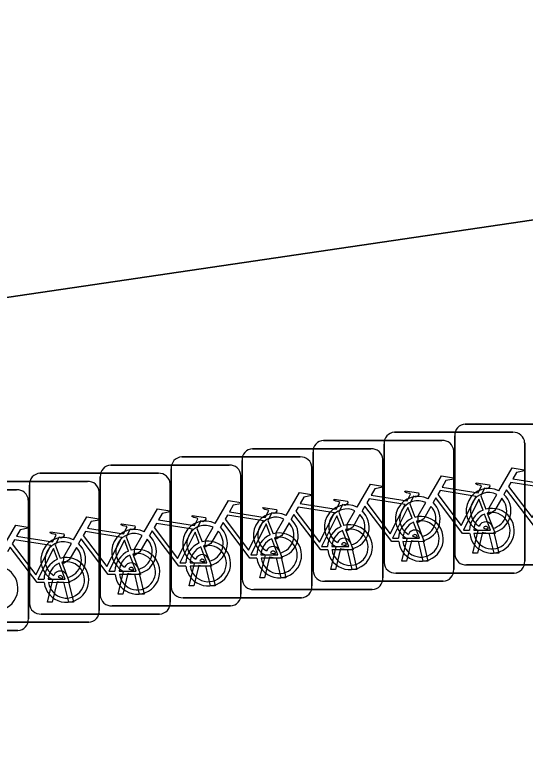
# Model space of a CAD drawing. Extents: x 162184 to 163154, y 385507 to 386516.
# Drawn here: x 162774.83 to 162778.45, y 386430.24 to 386435.48 of the extents above; entities that cross this region are included whole.
import ezdxf

# ---------------------------------------------------------------- set-up
doc = ezdxf.new("R2010")
doc.units = 0
for name, color, linetype in [('IMGEO_Erf', 7, 'Continuous'), ('IMGEO_Fietsenrek', 7, 'Continuous'), ('IMGEO_Voetpad_open', 7, 'Continuous')]:
    doc.layers.add(name, color=color, linetype=linetype)

msp = doc.modelspace()

# ---------------------------------------------------------------- linework, layer by layer
at = {"layer": 'IMGEO_Erf'}
msp.add_lwpolyline([(163002.712, 386467.501), (163001.756, 386467.842), (162999.262, 386468.477), (162997.489, 386468.786), (162995.824, 386469.032), (162993.927, 386469.309), (162992.151, 386469.571), (162989.841, 386469.185), (162937.766, 386460.481), (162934.477, 386459.931), (162894.907, 386453.027), (162819.461, 386440.236), (162799.345, 386437.091), (162771.737, 386433.026), (162747.295, 386430.111), (162736.141, 386429.087), (162728.219, 386428.267), (162728.615, 386423.374), (162731.201, 386390.943), (162756.092, 386378.524)], dxfattribs=at)
at = {"layer": 'IMGEO_Fietsenrek'}
for p, q in [((162778.0249, 386432.5735), (162778.8658, 386432.5735)), ((162778.8658, 386432.5735), (162778.0249, 386432.5735)), ((162777.5219, 386432.5155), (162778.3628, 386432.5155)), ((162778.3628, 386432.5155), (162777.5219, 386432.5155)), ((162777.9505, 386431.6489), (162777.9505, 386432.4898)), ((162777.9505, 386432.4898), (162777.9505, 386431.6489)), ((162777.0179, 386432.4575), (162777.8588, 386432.4575)), ((162777.8588, 386432.4575), (162777.0179, 386432.4575)), ((162777.4475, 386431.5909), (162777.4475, 386432.4318)), ((162777.4475, 386432.4318), (162777.4475, 386431.5909)), ((162778.4465, 386432.4411), (162778.4465, 386431.6002)), ((162778.4465, 386431.6002), (162778.4465, 386432.4411)), ((162776.5139, 386432.3985), (162777.3548, 386432.3985)), ((162777.3548, 386432.3985), (162776.5139, 386432.3985)), ((162776.9435, 386431.5329), (162776.9435, 386432.3738)), ((162776.9435, 386432.3738), (162776.9435, 386431.5329)), ((162777.9425, 386432.3831), (162777.9425, 386431.5422)), ((162777.9425, 386431.5422), (162777.9425, 386432.3831)), ((162776.0109, 386432.3405), (162776.8518, 386432.3405)), ((162776.8518, 386432.3405), (162776.0109, 386432.3405)), ((162777.4385, 386432.3241), (162777.4385, 386431.4832)), ((162777.4385, 386431.4832), (162777.4385, 386432.3241)), ((162775.5069, 386432.2825), (162776.3478, 386432.2825)), ((162776.3478, 386432.2825), (162775.5069, 386432.2825)), ((162776.4395, 386431.4739), (162776.4395, 386432.3148)), ((162776.4395, 386432.3148), (162776.4395, 386431.4739)), ((162775.0039, 386432.2245), (162775.8448, 386432.2245)), ((162775.8448, 386432.2245), (162775.0039, 386432.2245)), ((162775.9365, 386431.4159), (162775.9365, 386432.2568)), ((162775.9365, 386432.2568), (162775.9365, 386431.4159)), ((162776.9355, 386432.2661), (162776.9355, 386431.4252)), ((162776.9355, 386431.4252), (162776.9355, 386432.2661)), ((162774.4999, 386432.1665), (162775.3408, 386432.1665)), ((162775.3408, 386432.1665), (162774.4999, 386432.1665)), ((162775.4325, 386431.3579), (162775.4325, 386432.1988)), ((162775.4325, 386432.1988), (162775.4325, 386431.3579)), ((162776.4315, 386432.2081), (162776.4315, 386431.3672)), ((162776.4315, 386431.3672), (162776.4315, 386432.2081)), ((162774.9295, 386431.2999), (162774.9295, 386432.1408)), ((162774.9295, 386432.1408), (162774.9295, 386431.2999)), ((162775.9285, 386432.1501), (162775.9285, 386431.3092)), ((162775.9285, 386431.3092), (162775.9285, 386432.1501)), ((162773.9969, 386432.1075), (162774.8378, 386432.1075)), ((162774.8378, 386432.1075), (162773.9969, 386432.1075)), ((162775.4245, 386432.0921), (162775.4245, 386431.2512)), ((162775.4245, 386431.2512), (162775.4245, 386432.0921)), ((162778.1342, 386432.0652), (162778.1705, 386431.97)), ((162774.9215, 386432.0331), (162774.9215, 386431.1922)), ((162774.9215, 386431.1922), (162774.9215, 386432.0331)), ((162777.6302, 386432.0072), (162777.6665, 386431.912)), ((162777.1262, 386431.9482), (162777.1625, 386431.853)), ((162776.6232, 386431.8902), (162776.6595, 386431.795)), ((162776.1192, 386431.8322), (162776.1555, 386431.737)), ((162778.0775, 386431.6583), (162778.1158, 386431.8183)), ((162778.1462, 386431.8061), (162778.1109, 386431.6583)), ((162778.1879, 386431.8299), (162778.1869, 386431.8342)), ((162778.229, 386431.6583), (162778.1951, 386431.8)), ((162778.2186, 386431.8414), (162778.2204, 386431.8335)), ((162778.2274, 386431.8043), (162778.2624, 386431.6583)), ((162775.6162, 386431.7742), (162775.6525, 386431.679)), ((162777.5745, 386431.6003), (162777.6128, 386431.7603)), ((162777.6432, 386431.7481), (162777.6079, 386431.6003)), ((162777.6849, 386431.7719), (162777.6839, 386431.7762)), ((162777.7156, 386431.7834), (162777.7174, 386431.7755)), ((162777.7244, 386431.7463), (162777.7594, 386431.6003)), ((162775.1122, 386431.7162), (162775.1485, 386431.621)), ((162777.0705, 386431.5423), (162777.1088, 386431.7023)), ((162777.1392, 386431.6901), (162777.1039, 386431.5423)), ((162777.1809, 386431.7139), (162777.1799, 386431.7182)), ((162777.2116, 386431.7254), (162777.2134, 386431.7175)), ((162777.726, 386431.6003), (162777.6921, 386431.742)), ((162776.5665, 386431.4833), (162776.6048, 386431.6433)), ((162776.6769, 386431.6549), (162776.6759, 386431.6592)), ((162776.7076, 386431.6664), (162776.7094, 386431.6585)), ((162777.222, 386431.5423), (162777.1881, 386431.684)), ((162777.2204, 386431.6883), (162777.2554, 386431.5423)), ((162778.1109, 386431.6583), (162778.0775, 386431.6583)), ((162778.2624, 386431.6583), (162778.229, 386431.6583)), ((162776.0635, 386431.4253), (162776.1018, 386431.5853)), ((162776.1739, 386431.5969), (162776.1729, 386431.6012)), ((162776.2046, 386431.6084), (162776.2064, 386431.6005)), ((162776.6352, 386431.6311), (162776.5999, 386431.4833)), ((162776.718, 386431.4833), (162776.6841, 386431.625)), ((162776.7164, 386431.6293), (162776.7514, 386431.4833)), ((162777.6079, 386431.6003), (162777.5745, 386431.6003)), ((162777.7594, 386431.6003), (162777.726, 386431.6003)), ((162775.6699, 386431.5389), (162775.6689, 386431.5432)), ((162775.7006, 386431.5504), (162775.7024, 386431.5425)), ((162776.1322, 386431.5731), (162776.0969, 386431.4253)), ((162776.215, 386431.4253), (162776.1811, 386431.567)), ((162776.2134, 386431.5713), (162776.2484, 386431.4253)), ((162777.1039, 386431.5423), (162777.0705, 386431.5423)), ((162777.2554, 386431.5423), (162777.222, 386431.5423)), ((162778.8751, 386431.5745), (162778.0342, 386431.5745)), ((162778.0342, 386431.5745), (162778.8751, 386431.5745)), ((162775.1669, 386431.4809), (162775.1659, 386431.4852)), ((162775.1976, 386431.4924), (162775.1994, 386431.4845)), ((162775.5595, 386431.3673), (162775.5978, 386431.5273)), ((162775.6282, 386431.5151), (162775.5929, 386431.3673)), ((162775.711, 386431.3673), (162775.6771, 386431.509)), ((162775.7094, 386431.5133), (162775.7444, 386431.3673)), ((162776.5999, 386431.4833), (162776.5665, 386431.4833)), ((162776.7514, 386431.4833), (162776.718, 386431.4833)), ((162778.3721, 386431.5165), (162777.5312, 386431.5165)), ((162777.5312, 386431.5165), (162778.3721, 386431.5165)), ((162775.0565, 386431.3093), (162775.0948, 386431.4693)), ((162775.1252, 386431.4571), (162775.0899, 386431.3093)), ((162775.208, 386431.3093), (162775.1741, 386431.451)), ((162775.2064, 386431.4553), (162775.2414, 386431.3093)), ((162777.8681, 386431.4585), (162777.0272, 386431.4585)), ((162777.0272, 386431.4585), (162777.8681, 386431.4585)), ((162776.0969, 386431.4253), (162776.0635, 386431.4253)), ((162776.2484, 386431.4253), (162776.215, 386431.4253)), ((162777.3641, 386431.3995), (162776.5232, 386431.3995)), ((162776.5232, 386431.3995), (162777.3641, 386431.3995)), ((162775.5929, 386431.3673), (162775.5595, 386431.3673)), ((162775.7444, 386431.3673), (162775.711, 386431.3673)), ((162776.8611, 386431.3415), (162776.0202, 386431.3415)), ((162776.0202, 386431.3415), (162776.8611, 386431.3415)), ((162775.0899, 386431.3093), (162775.0565, 386431.3093)), ((162775.2414, 386431.3093), (162775.208, 386431.3093)), ((162776.3571, 386431.2835), (162775.5162, 386431.2835)), ((162775.5162, 386431.2835), (162776.3571, 386431.2835)), ((162775.8541, 386431.2255), (162775.0132, 386431.2255)), ((162775.0132, 386431.2255), (162775.8541, 386431.2255)), ((162775.3501, 386431.1675), (162774.5092, 386431.1675)), ((162774.5092, 386431.1675), (162775.3501, 386431.1675)), ((162774.8471, 386431.1085), (162774.0062, 386431.1085)), ((162774.0062, 386431.1085), (162774.8471, 386431.1085))]:
    msp.add_line(p, q, dxfattribs=at)
for points in [[(162778.2631, 386432.1002), (162778.3578, 386432.2637), (162778.444, 386432.2499), (162778.4457, 386432.2412), (162778.3896, 386432.2303), (162778.3634, 386432.185), (162778.6186, 386432.1442)], [(162777.7601, 386432.0422), (162777.8548, 386432.2057), (162777.941, 386432.1919), (162777.9427, 386432.1832), (162777.8866, 386432.1723), (162777.8604, 386432.127), (162778.1156, 386432.0862)], [(162777.2561, 386431.9842), (162777.3508, 386432.1477), (162777.437, 386432.1339), (162777.4387, 386432.1252), (162777.3826, 386432.1143), (162777.3564, 386432.069), (162777.6116, 386432.0282)], [(162778.1156, 386432.0862), (162778.1406, 386432.135), (162778.1355, 386432.139), (162778.1123, 386432.1427), (162778.0996, 386432.1502), (162778.0986, 386432.1533), (162778.1008, 386432.1579), (162778.1956, 386432.1428), (162778.1979, 386432.1325), (162778.1885, 386432.1201), (162778.1761, 386432.1137), (162778.1616, 386432.1199), (162778.1342, 386432.0652)], [(162778.6057, 386432.119), (162778.3489, 386432.16), (162778.3322, 386432.1312), (162778.4992, 386431.9109), (162778.6057, 386432.119)], [(162776.7521, 386431.9252), (162776.8468, 386432.0887), (162776.933, 386432.0749), (162776.9347, 386432.0662), (162776.8786, 386432.0553), (162776.8524, 386432.01), (162777.1076, 386431.9692)], [(162777.6116, 386432.0282), (162777.6366, 386432.077), (162777.6315, 386432.081), (162777.6083, 386432.0847), (162777.5956, 386432.0922), (162777.5946, 386432.0953), (162777.5968, 386432.0999), (162777.6916, 386432.0848), (162777.6939, 386432.0745), (162777.6845, 386432.0621), (162777.6721, 386432.0557), (162777.6576, 386432.0619), (162777.6302, 386432.0072)], [(162778.1027, 386432.061), (162777.8459, 386432.102), (162777.8292, 386432.0732), (162777.9962, 386431.8529), (162778.1027, 386432.061)], [(162778.2838, 386432.0477), (162778.2322, 386431.9585), (162778.1923, 386431.9325), (162778.1935, 386431.98), (162778.248, 386432.0742)], [(162778.5588, 386431.8555), (162778.5091, 386431.8556), (162778.3184, 386432.1073), (162778.2994, 386432.0745)], [(162776.2491, 386431.8672), (162776.3438, 386432.0307), (162776.43, 386432.0169), (162776.4317, 386432.0082), (162776.3756, 386431.9973), (162776.3494, 386431.952), (162776.6046, 386431.9112)], [(162777.1076, 386431.9692), (162777.1326, 386432.018), (162777.1275, 386432.022), (162777.1043, 386432.0257), (162777.0916, 386432.0332), (162777.0906, 386432.0363), (162777.0928, 386432.0409), (162777.1876, 386432.0258), (162777.1899, 386432.0155), (162777.1805, 386432.0031), (162777.1681, 386431.9967), (162777.1536, 386432.0029), (162777.1262, 386431.9482)], [(162777.5987, 386432.003), (162777.3419, 386432.044), (162777.3252, 386432.0152), (162777.4922, 386431.7949), (162777.5987, 386432.003)], [(162777.7808, 386431.9897), (162777.7292, 386431.9005), (162777.6893, 386431.8745), (162777.6905, 386431.922), (162777.745, 386432.0162)], [(162778.0558, 386431.7975), (162778.0061, 386431.7976), (162777.8154, 386432.0493), (162777.7964, 386432.0165)], [(162778.1507, 386431.963), (162778.1214, 386432.0398), (162778.012, 386431.8217), (162778.0547, 386431.8216)], [(162775.7451, 386431.8092), (162775.8398, 386431.9727), (162775.926, 386431.9589), (162775.9277, 386431.9502), (162775.8716, 386431.9393), (162775.8454, 386431.894), (162776.1006, 386431.8532)], [(162776.6046, 386431.9112), (162776.6296, 386431.96), (162776.6245, 386431.964), (162776.6013, 386431.9677), (162776.5886, 386431.9752), (162776.5876, 386431.9783), (162776.5898, 386431.9829), (162776.6846, 386431.9678), (162776.6869, 386431.9575), (162776.6775, 386431.9451), (162776.6651, 386431.9387), (162776.6506, 386431.9449), (162776.6232, 386431.8902)], [(162777.0947, 386431.944), (162776.8379, 386431.985), (162776.8212, 386431.9562), (162776.9882, 386431.7359), (162777.0947, 386431.944)], [(162777.2768, 386431.9317), (162777.2252, 386431.8425), (162777.1853, 386431.8165), (162777.1865, 386431.864), (162777.241, 386431.9582)], [(162777.5518, 386431.7395), (162777.5021, 386431.7396), (162777.3114, 386431.9913), (162777.2924, 386431.9585)], [(162777.6467, 386431.905), (162777.6174, 386431.9818), (162777.508, 386431.7637), (162777.5507, 386431.7636)], [(162775.2421, 386431.7512), (162775.3368, 386431.9147), (162775.423, 386431.9009), (162775.4247, 386431.8922), (162775.3686, 386431.8813), (162775.3424, 386431.836), (162775.5976, 386431.7952)], [(162776.1006, 386431.8532), (162776.1256, 386431.902), (162776.1205, 386431.906), (162776.0973, 386431.9097), (162776.0846, 386431.9172), (162776.0836, 386431.9203), (162776.0858, 386431.9249), (162776.1806, 386431.9098), (162776.1829, 386431.8995), (162776.1735, 386431.8871), (162776.1611, 386431.8807), (162776.1466, 386431.8869), (162776.1192, 386431.8322)], [(162776.5917, 386431.886), (162776.3349, 386431.927), (162776.3182, 386431.8982), (162776.4852, 386431.6779), (162776.5917, 386431.886)], [(162777.0478, 386431.6805), (162776.9981, 386431.6806), (162776.8074, 386431.9323), (162776.7884, 386431.8995)], [(162777.1427, 386431.846), (162777.1134, 386431.9228), (162777.004, 386431.7047), (162777.0467, 386431.7046)], [(162778.0847, 386431.8215), (162778.2046, 386431.8213), (162778.1614, 386431.9349)], [(162778.1812, 386431.9418), (162778.2362, 386431.7972), (162778.0861, 386431.7975)], [(162774.7381, 386431.6932), (162774.8328, 386431.8567), (162774.919, 386431.8429), (162774.9207, 386431.8342), (162774.8646, 386431.8233), (162774.8384, 386431.778), (162775.0936, 386431.7372)], [(162775.5976, 386431.7952), (162775.6226, 386431.844), (162775.6175, 386431.848), (162775.5943, 386431.8517), (162775.5816, 386431.8592), (162775.5806, 386431.8623), (162775.5828, 386431.8669), (162775.6776, 386431.8518), (162775.6799, 386431.8415), (162775.6705, 386431.8291), (162775.6581, 386431.8227), (162775.6436, 386431.8289), (162775.6162, 386431.7742)], [(162776.0877, 386431.828), (162775.8309, 386431.869), (162775.8142, 386431.8402), (162775.9812, 386431.6199), (162776.0877, 386431.828)], [(162776.5448, 386431.6225), (162776.4951, 386431.6226), (162776.3044, 386431.8743), (162776.2854, 386431.8415)], [(162776.6397, 386431.788), (162776.6104, 386431.8648), (162776.501, 386431.6467), (162776.5437, 386431.6466)], [(162776.7728, 386431.8727), (162776.7212, 386431.7835), (162776.6813, 386431.7575), (162776.6825, 386431.805), (162776.737, 386431.8992)], [(162777.5807, 386431.7635), (162777.7006, 386431.7633), (162777.6574, 386431.8769)], [(162777.6772, 386431.8838), (162777.7322, 386431.7392), (162777.5821, 386431.7395)], [(162775.0936, 386431.7372), (162775.1186, 386431.786), (162775.1135, 386431.79), (162775.0903, 386431.7937), (162775.0776, 386431.8012), (162775.0766, 386431.8043), (162775.0788, 386431.8089), (162775.1736, 386431.7938), (162775.1759, 386431.7835), (162775.1665, 386431.7711), (162775.1541, 386431.7647), (162775.1396, 386431.7709), (162775.1122, 386431.7162)], [(162775.5847, 386431.77), (162775.3279, 386431.811), (162775.3112, 386431.7822), (162775.4782, 386431.5619), (162775.5847, 386431.77)], [(162776.0408, 386431.5645), (162775.9911, 386431.5646), (162775.8004, 386431.8163), (162775.7814, 386431.7835)], [(162776.1357, 386431.73), (162776.1064, 386431.8068), (162775.997, 386431.5887), (162776.0397, 386431.5886)], [(162776.2698, 386431.8147), (162776.2182, 386431.7255), (162776.1783, 386431.6995), (162776.1795, 386431.747), (162776.234, 386431.8412)], [(162777.0767, 386431.7045), (162777.1966, 386431.7043), (162777.1534, 386431.8179)], [(162777.1732, 386431.8248), (162777.2282, 386431.6802), (162777.0781, 386431.6805)], [(162775.0807, 386431.712), (162774.8239, 386431.753), (162774.8072, 386431.7242), (162774.9742, 386431.5039), (162775.0807, 386431.712)], [(162775.5378, 386431.5065), (162775.4881, 386431.5066), (162775.2974, 386431.7583), (162775.2784, 386431.7255)], [(162775.6327, 386431.672), (162775.6034, 386431.7488), (162775.494, 386431.5307), (162775.5367, 386431.5306)], [(162775.7658, 386431.7567), (162775.7142, 386431.6675), (162775.6743, 386431.6415), (162775.6755, 386431.689), (162775.73, 386431.7832)], [(162776.5737, 386431.6465), (162776.6936, 386431.6463), (162776.6504, 386431.7599)], [(162776.6702, 386431.7668), (162776.7252, 386431.6222), (162776.5751, 386431.6225)], [(162775.0338, 386431.4485), (162774.9841, 386431.4486), (162774.7934, 386431.7003), (162774.7744, 386431.6675)], [(162775.1287, 386431.614), (162775.0994, 386431.6908), (162774.99, 386431.4727), (162775.0327, 386431.4726)], [(162775.2628, 386431.6987), (162775.2112, 386431.6095), (162775.1713, 386431.5835), (162775.1725, 386431.631), (162775.227, 386431.7252)], [(162776.0697, 386431.5885), (162776.1896, 386431.5883), (162776.1464, 386431.7019)], [(162776.1662, 386431.7088), (162776.2212, 386431.5642), (162776.0711, 386431.5645)], [(162775.5667, 386431.5305), (162775.6866, 386431.5303), (162775.6434, 386431.6439)], [(162775.6632, 386431.6508), (162775.7182, 386431.5062), (162775.5681, 386431.5065)], [(162775.0627, 386431.4725), (162775.1826, 386431.4723), (162775.1394, 386431.5859)], [(162775.1592, 386431.5928), (162775.2142, 386431.4482), (162775.0641, 386431.4485)]]:
    msp.add_lwpolyline(points, dxfattribs=at)
for centre, radius, start, end in [((162778.0282, 386432.4956), 0.0779, 92.4484, 184.2845), ((162778.0282, 386432.4956), 0.0779, 92.4484, 184.2845), ((162777.5252, 386432.4376), 0.0779, 92.4484, 184.2845), ((162777.5252, 386432.4376), 0.0779, 92.4484, 184.2845), ((162778.3686, 386432.4378), 0.0779, 2.4484, 94.2845), ((162778.3686, 386432.4378), 0.0779, 2.4484, 94.2845), ((162777.0212, 386432.3796), 0.0779, 92.4484, 184.2845), ((162777.0212, 386432.3796), 0.0779, 92.4484, 184.2845), ((162777.8646, 386432.3798), 0.0779, 2.4484, 94.2845), ((162777.8646, 386432.3798), 0.0779, 2.4484, 94.2845), ((162776.5172, 386432.3206), 0.0779, 92.4484, 184.2845), ((162776.5172, 386432.3206), 0.0779, 92.4484, 184.2845), ((162777.3606, 386432.3208), 0.0779, 2.4484, 94.2845), ((162777.3606, 386432.3208), 0.0779, 2.4484, 94.2845), ((162776.0142, 386432.2626), 0.0779, 92.4484, 184.2845), ((162776.0142, 386432.2626), 0.0779, 92.4484, 184.2845), ((162776.8576, 386432.2628), 0.0779, 2.4484, 94.2845), ((162776.8576, 386432.2628), 0.0779, 2.4484, 94.2845), ((162775.5102, 386432.2046), 0.0779, 92.4484, 184.2845), ((162775.5102, 386432.2046), 0.0779, 92.4484, 184.2845), ((162776.3536, 386432.2048), 0.0779, 2.4484, 94.2845), ((162776.3536, 386432.2048), 0.0779, 2.4484, 94.2845), ((162775.0072, 386432.1466), 0.0779, 92.4484, 184.2845), ((162775.0072, 386432.1466), 0.0779, 92.4484, 184.2845), ((162775.8506, 386432.1468), 0.0779, 2.4484, 94.2845), ((162775.8506, 386432.1468), 0.0779, 2.4484, 94.2845), ((162775.3466, 386432.0888), 0.0779, 2.4484, 94.2845), ((162775.3466, 386432.0888), 0.0779, 2.4484, 94.2845), ((162778.1901, 386431.9589), 0.159, 62.6766, 242.1369), ((162774.8436, 386432.0298), 0.0779, 2.4484, 94.2845), ((162774.8436, 386432.0298), 0.0779, 2.4484, 94.2845), ((162777.6871, 386431.9009), 0.159, 62.6766, 242.1369), ((162778.1901, 386431.9589), 0.129, 63.3192, 238.903), ((162778.1901, 386431.9589), 0.159, 283.5766, 46.6042), ((162777.6871, 386431.9009), 0.129, 63.3192, 238.903), ((162777.6871, 386431.9009), 0.159, 283.5766, 46.6042), ((162778.1901, 386431.9589), 0.129, 283.6043, 43.4302), ((162777.1831, 386431.8429), 0.159, 62.6766, 242.1369), ((162777.1831, 386431.8429), 0.129, 63.3192, 238.903), ((162777.1831, 386431.8429), 0.159, 283.5766, 46.6042), ((162777.6871, 386431.9009), 0.129, 283.6043, 43.4302), ((162778.2137, 386431.8169), 0.159, 113.3408, 178.3217), ((162778.2137, 386431.8169), 0.159, 187.0065, 105.7708), ((162776.6791, 386431.7839), 0.159, 62.6766, 242.1369), ((162776.6791, 386431.7839), 0.129, 63.3192, 238.903), ((162777.1831, 386431.8429), 0.129, 283.6043, 43.4302), ((162777.7097, 386431.7589), 0.159, 113.3408, 178.3217), ((162777.7097, 386431.7589), 0.159, 187.0065, 105.7708), ((162778.2137, 386431.8169), 0.129, 113.923, 177.9556), ((162778.2137, 386431.8169), 0.129, 188.6715, 104.5883), ((162776.1761, 386431.7259), 0.159, 62.6766, 242.1369), ((162776.1761, 386431.7259), 0.129, 63.3192, 238.903), ((162776.6791, 386431.7839), 0.129, 283.6043, 43.4302), ((162776.6791, 386431.7839), 0.159, 283.5766, 46.6042), ((162777.2057, 386431.6999), 0.159, 187.0065, 105.7708), ((162777.7097, 386431.7589), 0.129, 113.923, 177.9556), ((162777.7097, 386431.7589), 0.129, 188.6715, 104.5883), ((162778.1699, 386431.8303), 0.0499, 12.8025, 158.6934), ((162778.1699, 386431.8303), 0.0174, 12.8025, 163.4502), ((162775.6721, 386431.6679), 0.159, 62.6766, 242.1369), ((162775.6721, 386431.6679), 0.129, 63.3192, 238.903), ((162776.1761, 386431.7259), 0.129, 283.6043, 43.4302), ((162776.1761, 386431.7259), 0.159, 283.5766, 46.6042), ((162776.7027, 386431.6419), 0.159, 187.0065, 105.7708), ((162777.2057, 386431.6999), 0.159, 113.3408, 178.3217), ((162777.2057, 386431.6999), 0.129, 113.923, 177.9556), ((162777.2057, 386431.6999), 0.129, 188.6715, 104.5883), ((162777.6669, 386431.7723), 0.0499, 12.8025, 158.6934), ((162778.1901, 386431.9589), 0.159, 253.9967, 271.7867), ((162778.1901, 386431.9589), 0.129, 253.415, 269.0204), ((162775.1691, 386431.6099), 0.159, 62.6766, 242.1369), ((162775.6721, 386431.6679), 0.129, 283.6043, 43.4302), ((162775.6721, 386431.6679), 0.159, 283.5766, 46.6042), ((162776.1987, 386431.5839), 0.159, 187.0065, 105.7708), ((162776.7027, 386431.6419), 0.159, 113.3408, 178.3217), ((162776.7027, 386431.6419), 0.129, 113.923, 177.9556), ((162776.7027, 386431.6419), 0.129, 188.6715, 104.5883), ((162777.1629, 386431.7143), 0.0499, 12.8025, 158.6934), ((162777.6871, 386431.9009), 0.159, 253.9967, 271.7867), ((162777.6669, 386431.7723), 0.0174, 12.8025, 163.4502), ((162777.6871, 386431.9009), 0.129, 253.415, 269.0204), ((162775.1691, 386431.6099), 0.129, 63.3192, 238.903), ((162775.1691, 386431.6099), 0.129, 283.6043, 43.4302), ((162775.1691, 386431.6099), 0.159, 283.5766, 46.6042), ((162776.1987, 386431.5839), 0.159, 113.3408, 178.3217), ((162776.1987, 386431.5839), 0.129, 113.923, 177.9556), ((162776.1987, 386431.5839), 0.129, 188.6715, 104.5883), ((162776.6589, 386431.6553), 0.0499, 12.8025, 158.6934), ((162777.1831, 386431.8429), 0.159, 253.9967, 271.7867), ((162777.1629, 386431.7143), 0.0174, 12.8025, 163.4502), ((162777.1831, 386431.8429), 0.129, 253.415, 269.0204), ((162775.6957, 386431.5259), 0.159, 113.3408, 178.3217), ((162775.6957, 386431.5259), 0.159, 187.0065, 105.7708), ((162775.6957, 386431.5259), 0.129, 113.923, 177.9556), ((162775.6957, 386431.5259), 0.129, 188.6715, 104.5883), ((162776.1559, 386431.5973), 0.0499, 12.8025, 158.6934), ((162776.6589, 386431.6553), 0.0174, 12.8025, 163.4502), ((162776.6791, 386431.7839), 0.129, 253.415, 269.0204), ((162778.0284, 386431.6522), 0.0779, 182.4484, 274.2845), ((162778.0284, 386431.6522), 0.0779, 182.4484, 274.2845), ((162775.1917, 386431.4679), 0.159, 113.3408, 178.3217), ((162775.1917, 386431.4679), 0.159, 187.0065, 105.7708), ((162775.1917, 386431.4679), 0.129, 113.923, 177.9556), ((162775.1917, 386431.4679), 0.129, 188.6715, 104.5883), ((162775.6519, 386431.5393), 0.0499, 12.8025, 158.6934), ((162776.1559, 386431.5973), 0.0174, 12.8025, 163.4502), ((162776.1761, 386431.7259), 0.129, 253.415, 269.0204), ((162776.6791, 386431.7839), 0.159, 253.9967, 271.7867), ((162777.5254, 386431.5942), 0.0779, 182.4484, 274.2845), ((162777.5254, 386431.5942), 0.0779, 182.4484, 274.2845), ((162778.3688, 386431.5944), 0.0779, 272.4484, 4.2845), ((162778.3688, 386431.5944), 0.0779, 272.4484, 4.2845), ((162774.6887, 386431.4089), 0.159, 187.0065, 105.7708), ((162775.6519, 386431.5393), 0.0174, 12.8025, 163.4502), ((162775.6721, 386431.6679), 0.129, 253.415, 269.0204), ((162776.1761, 386431.7259), 0.159, 253.9967, 271.7867), ((162777.0214, 386431.5362), 0.0779, 182.4484, 274.2845), ((162777.0214, 386431.5362), 0.0779, 182.4484, 274.2845), ((162777.8648, 386431.5364), 0.0779, 272.4484, 4.2845), ((162777.8648, 386431.5364), 0.0779, 272.4484, 4.2845), ((162775.1489, 386431.4813), 0.0499, 12.8025, 158.6934), ((162775.1489, 386431.4813), 0.0174, 12.8025, 163.4502), ((162775.1691, 386431.6099), 0.129, 253.415, 269.0204), ((162775.6721, 386431.6679), 0.159, 253.9967, 271.7867), ((162777.3608, 386431.4774), 0.0779, 272.4484, 4.2845), ((162777.3608, 386431.4774), 0.0779, 272.4484, 4.2845), ((162775.1691, 386431.6099), 0.159, 253.9967, 271.7867), ((162776.5174, 386431.4772), 0.0779, 182.4484, 274.2845), ((162776.5174, 386431.4772), 0.0779, 182.4484, 274.2845), ((162776.0144, 386431.4192), 0.0779, 182.4484, 274.2845), ((162776.0144, 386431.4192), 0.0779, 182.4484, 274.2845), ((162776.8578, 386431.4194), 0.0779, 272.4484, 4.2845), ((162776.8578, 386431.4194), 0.0779, 272.4484, 4.2845), ((162775.5104, 386431.3612), 0.0779, 182.4484, 274.2845), ((162775.5104, 386431.3612), 0.0779, 182.4484, 274.2845), ((162776.3538, 386431.3614), 0.0779, 272.4484, 4.2845), ((162776.3538, 386431.3614), 0.0779, 272.4484, 4.2845), ((162775.0074, 386431.3032), 0.0779, 182.4484, 274.2845), ((162775.0074, 386431.3032), 0.0779, 182.4484, 274.2845), ((162775.8508, 386431.3034), 0.0779, 272.4484, 4.2845), ((162775.8508, 386431.3034), 0.0779, 272.4484, 4.2845), ((162775.3468, 386431.2454), 0.0779, 272.4484, 4.2845), ((162775.3468, 386431.2454), 0.0779, 272.4484, 4.2845), ((162774.8438, 386431.1864), 0.0779, 272.4484, 4.2845), ((162774.8438, 386431.1864), 0.0779, 272.4484, 4.2845)]:
    msp.add_arc(centre, radius, start, end, dxfattribs=at)
at = {"layer": 'IMGEO_Voetpad_open'}
msp.add_lwpolyline([(162894.907, 386453.027), (162934.477, 386459.931), (162937.766, 386460.481), (162937.49, 386462.555), (162824.18, 386443.141), (162804.037, 386439.845), (162788.912, 386437.554), (162786.723, 386437.249), (162783.511, 386436.802), (162763.541, 386434.021), (162750.557, 386432.581), (162748.72, 386432.378), (162743.447, 386431.793), (162735.818, 386431.083), (162728.054, 386430.27), (162728.219, 386428.267), (162736.141, 386429.087), (162747.295, 386430.111), (162771.737, 386433.026), (162799.345, 386437.091), (162819.461, 386440.236)], close=True, dxfattribs=at)

doc.saveas('drawing.dxf')
